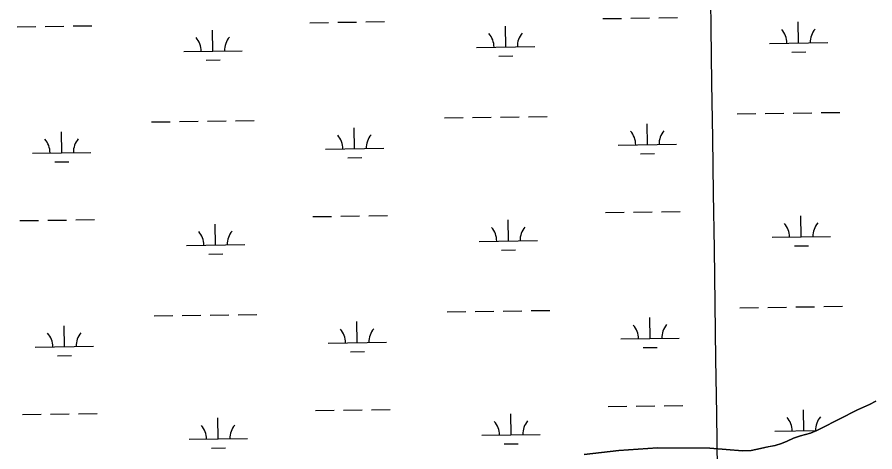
# Model space of a CAD drawing. Extents: x 3767014 to 3805179, y 361544 to 387384.
# Drawn here: x 3799093 to 3800563, y 375543 to 376289 of the extents above; entities that cross this region are included whole.
import ezdxf

# ---------------------------------------------------------------- set-up
doc = ezdxf.new("R2010")
doc.units = 0
for name, color, linetype in [('V-GRID-MAJR', 7, 'Continuous'), ('V-TOPO-SHOR', 7, 'Continuous'), ('V-WETL-SWMP', 7, 'Continuous')]:
    doc.layers.add(name, color=color, linetype=linetype)

msp = doc.modelspace()

# ---------------------------------------------------------------- linework, layer by layer
at = {"layer": 'V-GRID-MAJR'}
msp.add_spline([(3800409.553, 367370.393), (3800323.181, 373429.512), (3800236.794, 379489.691), (3800150.407, 385549.872), (3800150.392, 385550.931)], degree=3, dxfattribs=at)
at = {"layer": 'V-TOPO-SHOR'}
msp.add_lwpolyline([(3800064.952, 375538.38), (3800124.25, 375545.361), (3800190.486, 375550.188), (3800280.578, 375549.592), (3800336.15, 375544.536), (3800351.191, 375545.115), (3800359.1, 375547.037), (3800367.216, 375548.552), (3800374.718, 375550.469), (3800382.226, 375551.978), (3800392.165, 375554.125), (3800403.314, 375557.1), (3800412.821, 375561.479), (3800423.747, 375566.282), (3800435.9, 375570.488), (3800444.211, 375572.821), (3800452.927, 375575.156), (3800463.656, 375579.551), (3800470.527, 375583.288), (3800533.2, 375615.118), (3800553.838, 375624.101), (3800564.955, 375630.124)], dxfattribs=at)
at = {"layer": 'V-WETL-SWMP'}
for p, q in [((3800096.943, 376286.201), (3800128.94, 376286.645)), ((3800144.938, 376286.868), (3800176.935, 376287.312)), ((3800192.934, 376287.534), (3800224.931, 376287.979)), ((3799093.224, 376272.258), (3799125.221, 376272.703)), ((3799141.219, 376272.925), (3799173.216, 376273.369)), ((3799189.215, 376273.592), (3799221.212, 376274.036)), ((3799595.084, 376279.23), (3799627.08, 376279.674)), ((3799643.079, 376279.896), (3799675.076, 376280.341)), ((3799691.074, 376280.563), (3799723.071, 376281.007)), ((3799930.54, 376237.455), (3799930.04, 376273.452)), ((3800432.4, 376244.426), (3800431.9, 376280.423)), ((3799428.681, 376230.484), (3799428.181, 376266.48)), ((3800382.405, 376243.732), (3800482.395, 376245.121)), ((3799378.685, 376229.789), (3799478.676, 376231.178)), ((3799880.545, 376236.761), (3799980.535, 376238.149)), ((3800420.615, 376228.83), (3800444.613, 376229.164)), ((3799416.896, 376214.887), (3799440.894, 376215.221)), ((3799918.756, 376221.859), (3799942.753, 376222.192)), ((3800375.229, 376123.55), (3800407.226, 376123.994)), ((3800423.225, 376124.216), (3800455.221, 376124.661)), ((3800471.22, 376124.883), (3800503.217, 376125.328)), ((3799323.515, 376108.94), (3799355.512, 376109.385)), ((3799371.51, 376109.607), (3799403.507, 376110.051)), ((3799419.505, 376110.274), (3799451.502, 376110.718)), ((3799467.501, 376110.94), (3799499.498, 376111.385)), ((3799825.374, 376115.912), (3799857.371, 376116.356)), ((3799873.37, 376116.578), (3799905.366, 376117.023)), ((3799921.365, 376117.245), (3799953.362, 376117.689)), ((3799969.36, 376117.912), (3800001.357, 376118.356)), ((3800327.234, 376122.883), (3800359.231, 376123.327)), ((3799671.502, 376063.027), (3799671.002, 376099.024)), ((3800173.361, 376069.999), (3800172.861, 376105.995)), ((3799169.642, 376056.056), (3799169.142, 376092.052)), ((3800123.366, 376069.304), (3800223.357, 376070.693)), ((3799119.647, 376055.361), (3799219.638, 376056.75)), ((3799621.507, 376062.333), (3799721.497, 376063.722)), ((3800161.577, 376054.402), (3800185.575, 376054.736)), ((3799157.858, 376040.46), (3799181.856, 376040.793)), ((3799659.717, 376047.431), (3799683.715, 376047.764)), ((3799647.7, 375947.253), (3799679.697, 375947.698)), ((3799695.695, 375947.92), (3799727.692, 375948.365)), ((3800101.564, 375953.558), (3800133.561, 375954.003)), ((3800149.559, 375954.225), (3800181.556, 375954.669)), ((3800197.555, 375954.892), (3800229.552, 375955.336)), ((3800437.021, 375911.784), (3800436.52, 375947.78)), ((3799097.845, 375939.615), (3799129.842, 375940.06)), ((3799145.84, 375940.282), (3799177.837, 375940.726)), ((3799193.835, 375940.949), (3799225.832, 375941.393)), ((3799433.301, 375897.841), (3799432.801, 375933.837)), ((3799599.704, 375946.587), (3799631.701, 375947.031)), ((3799935.161, 375904.812), (3799934.661, 375940.809)), ((3799885.166, 375904.118), (3799985.156, 375905.507)), ((3800387.025, 375911.089), (3800487.016, 375912.478)), ((3799383.306, 375897.146), (3799483.297, 375898.535)), ((3799923.376, 375889.216), (3799947.374, 375889.549)), ((3800425.236, 375896.187), (3800449.234, 375896.521)), ((3799421.517, 375882.244), (3799445.515, 375882.578)), ((3800331.855, 375790.24), (3800363.852, 375790.685)), ((3800379.85, 375790.907), (3800411.847, 375791.351)), ((3800427.845, 375791.573), (3800459.842, 375792.018)), ((3800475.841, 375792.24), (3800507.838, 375792.685)), ((3799328.135, 375776.297), (3799360.132, 375776.742)), ((3799376.131, 375776.964), (3799408.128, 375777.408)), ((3799424.126, 375777.631), (3799456.123, 375778.075)), ((3799472.122, 375778.297), (3799504.118, 375778.742)), ((3799829.995, 375783.269), (3799861.992, 375783.713)), ((3799877.99, 375783.935), (3799909.987, 375784.38)), ((3799925.986, 375784.602), (3799957.983, 375785.047)), ((3799973.981, 375785.269), (3800005.978, 375785.713)), ((3800177.982, 375737.356), (3800177.482, 375773.352)), ((3799174.263, 375723.413), (3799173.763, 375759.409)), ((3799676.123, 375730.384), (3799675.623, 375766.381)), ((3799626.128, 375729.69), (3799726.118, 375731.079)), ((3800127.987, 375736.661), (3800227.977, 375738.05)), ((3799124.268, 375722.718), (3799224.258, 375724.107)), ((3799664.338, 375714.788), (3799688.336, 375715.121)), ((3800166.198, 375721.76), (3800190.195, 375722.093)), ((3799162.479, 375707.817), (3799186.476, 375708.15)), ((3799604.325, 375613.944), (3799636.322, 375614.388)), ((3799652.321, 375614.61), (3799684.317, 375615.055)), ((3799700.316, 375615.277), (3799732.313, 375615.722)), ((3800106.185, 375620.915), (3800138.182, 375621.36)), ((3800154.18, 375621.582), (3800186.177, 375622.026)), ((3800202.175, 375622.249), (3800234.172, 375622.693)), ((3800441.641, 375579.141), (3800441.141, 375615.137)), ((3799102.466, 375606.972), (3799134.462, 375607.417)), ((3799150.461, 375607.639), (3799182.458, 375608.084)), ((3799198.456, 375608.306), (3799230.453, 375608.75)), ((3799437.922, 375565.198), (3799437.422, 375601.194)), ((3799939.782, 375572.169), (3799939.282, 375608.166)), ((3799387.927, 375564.503), (3799487.917, 375565.892)), ((3799889.787, 375571.475), (3799989.777, 375572.864)), ((3800391.646, 375578.446), (3800463.394, 375579.443)), ((3799927.997, 375556.573), (3799951.995, 375556.906)), ((3799426.138, 375549.602), (3799450.135, 375549.935))]:
    msp.add_line(p, q, dxfattribs=at)
msp.add_lwpolyline([(3800564.954, 375630.124), (3800553.839, 375624.1), (3800533.2, 375615.119), (3800470.527, 375583.289), (3800463.656, 375579.55), (3800452.928, 375575.156), (3800435.9, 375570.488), (3800423.748, 375566.281), (3800412.822, 375561.479), (3800403.315, 375557.1), (3800392.164, 375554.125), (3800374.718, 375550.468), (3800367.216, 375548.552), (3800359.1, 375547.036), (3800351.191, 375545.115), (3800336.15, 375544.536), (3800280.577, 375549.593), (3800190.487, 375550.188), (3800124.25, 375545.362), (3800064.952, 375538.379)], dxfattribs=at)
for centre, start, end in [((3799875.296, 376237.162), 0.024037, 41.567696), ((3799985.771, 376238.697), 140.024034, 181.567693), ((3800377.155, 376244.134), 0.024037, 41.567696), ((3800487.631, 376245.669), 140.024034, 181.567693), ((3799373.436, 376230.191), 0.024037, 41.567696), ((3799483.912, 376231.726), 140.024034, 181.567693), ((3799224.873, 376057.298), 140.024034, 181.567693), ((3799616.258, 376062.735), 0.024037, 41.567696), ((3799726.733, 376064.269), 140.024034, 181.567693), ((3800118.117, 376069.706), 0.024037, 41.567696), ((3800228.593, 376071.241), 140.024034, 181.567693), ((3799114.398, 376055.763), 0.024037, 41.567696), ((3800381.776, 375911.491), 0.024037, 41.567696), ((3800492.252, 375913.026), 140.024034, 181.567693), ((3799378.057, 375897.548), 0.024037, 41.567696), ((3799488.532, 375899.083), 140.024034, 181.567693), ((3799879.917, 375904.52), 0.024037, 41.567696), ((3799990.392, 375906.054), 140.024034, 181.567693), ((3800122.738, 375737.063), 0.024037, 41.567696), ((3800233.213, 375738.598), 140.024034, 181.567693), ((3799119.019, 375723.12), 0.024037, 41.567696), ((3799229.494, 375724.655), 140.024034, 181.567693), ((3799620.879, 375730.092), 0.024037, 41.567696), ((3799731.354, 375731.626), 140.024034, 181.567693), ((3799884.538, 375571.877), 0.024037, 41.567696), ((3799995.013, 375573.411), 140.024034, 181.567693), ((3800386.397, 375578.848), 0.024037, 41.567696), ((3800496.872, 375580.383), 140.024034, 181.567693), ((3799382.678, 375564.905), 0.024037, 41.567696), ((3799493.153, 375566.44), 140.024034, 181.567693)]:
    msp.add_arc(centre, 35.246, start, end, dxfattribs=at)

doc.saveas('drawing.dxf')
